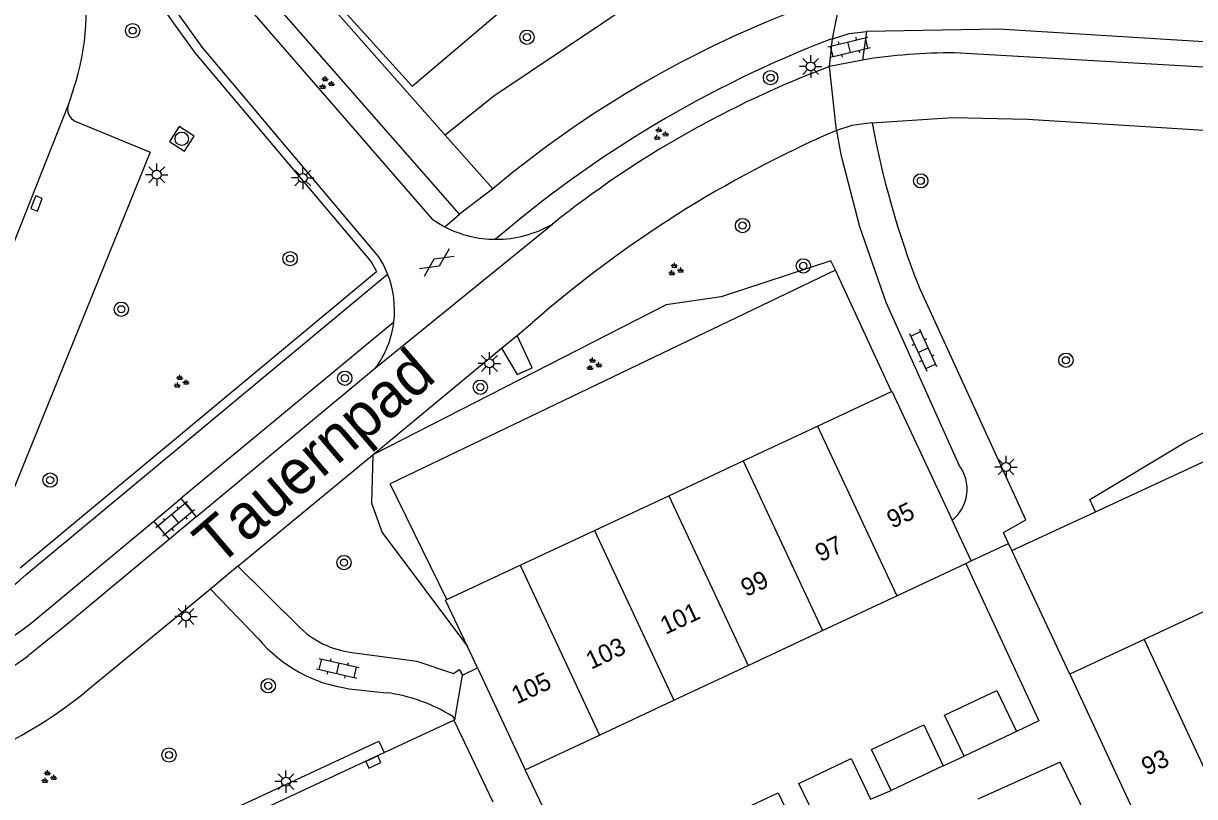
# Model space of a CAD drawing. Extents: x 132994 to 136000, y 393499 to 395512.
# Drawn here: x 134254.9 to 134320.4, y 394360 to 394403.2 of the extents above; entities that cross this region are included whole.
import ezdxf

# ---------------------------------------------------------------- set-up
doc = ezdxf.new("R2010")
doc.units = 0
for name, color, linetype in [('gg-afsc-erfafscheiding', 7, 'Continuous'), ('gg-afsc-muur', 7, 'Continuous'), ('gg-anno-huisnummerreeks BGT', 7, 'Continuous'), ('gg-anno-openbare ruimte label', 7, 'Continuous'), ('gg-bbg-bijgebouw', 7, 'Continuous'), ('gg-bbg-hoofdgebouw', 7, 'Continuous'), ('gg-bbg-tussenscheiding', 7, 'Continuous'), ('gg-knt-verharding', 7, 'Continuous'), ('gg-knt-verharding nz', 7, 'Continuous'), ('gt-grn-groengrens', 7, 'Continuous'), ('gt-grn-weggrens', 7, 'Continuous'), ('gt-symb-boom', 7, 'Continuous'), ('gt-symb-gesloten verharding', 7, 'Continuous'), ('gt-symb-groenvak', 7, 'Continuous'), ('gt-symb-klinker verharding', 7, 'Continuous'), ('gt-symb-kolk', 7, 'Continuous'), ('gt-symb-lichtmast', 7, 'Continuous'), ('gt-symb-rioolschacht', 7, 'Continuous')]:
    doc.layers.add(name, color=color, linetype=linetype)

# ---------------------------------------------------------------- blocks, each defined once
blk = doc.blocks.new('gt0-LMAST')
at = {"layer": 'gt-symb-lichtmast'}
for p, q in [((-0.182, 0.173), (-0.447, 0.438)), ((-0.005, 0.246), (-0.005, 0.621)), ((0.172, 0.173), (0.437, 0.438)), ((-0.255, -0.004), (-0.63, -0.004)), ((-0.182, -0.181), (-0.447, -0.446)), ((-0.005, -0.254), (-0.005, -0.629)), ((0.437, -0.446), (0.172, -0.181)), ((0.245, -0.004), (0.62, -0.004))]:
    blk.add_line(p, q, dxfattribs=at)
blk.add_circle((-0.005, -0.004), 0.25, dxfattribs=at)
blk = doc.blocks.new('gt0-RS')
at = {"layer": 'gt-symb-rioolschacht'}
blk.add_lwpolyline([(-0.5, -0.5), (0.5, -0.5), (0.5, 0.5), (-0.5, 0.5)], close=True, dxfattribs=at)
blk.add_circle((0, 0), 0.375, dxfattribs=at)
blk = doc.blocks.new('gt0-GRVAK')
at = {"layer": 'gt-symb-groenvak'}
for p, q in [((-0.11, 0.189), (-0.228, 0.24)), ((-0.182, 0.153), (0.088, 0.153)), ((-0.091, 0.211), (-0.156, 0.322)), ((-0.047, 0.214), (-0.047, 0.393)), ((-0.004, 0.211), (0.061, 0.322)), ((0.015, 0.189), (0.133, 0.24)), ((0.262, -0.052), (0.197, 0.059)), ((0.305, -0.049), (0.305, 0.13)), ((0.349, -0.052), (0.414, 0.059)), ((-0.245, -0.228), (-0.363, -0.177)), ((-0.318, -0.264), (-0.047, -0.264)), ((-0.226, -0.206), (-0.291, -0.095)), ((-0.183, -0.203), (-0.183, -0.024)), ((-0.139, -0.206), (-0.074, -0.095)), ((-0.12, -0.228), (-0.002, -0.177)), ((0.243, -0.074), (0.125, -0.023)), ((0.17, -0.11), (0.441, -0.11)), ((0.368, -0.074), (0.486, -0.023))]:
    blk.add_line(p, q, dxfattribs=at)
blk = doc.blocks.new('gt0-KL1')
at = {"layer": 'gt-symb-klinker verharding'}
for p, q in [((-1.15, 0.3), (1.15, 0.3)), ((-1, -0.3), (-1, 0.3)), ((-0.5, 0.3), (-0.5, 0.45)), ((0, -0.3), (0, 0.3)), ((0.5, 0.3), (0.5, 0.45)), ((1, -0.3), (1, 0.3)), ((-1.15, -0.3), (1.15, -0.3)), ((-0.5, -0.45), (-0.5, -0.3)), ((0.5, -0.45), (0.5, -0.3))]:
    blk.add_line(p, q, dxfattribs=at)
blk = doc.blocks.new('gt0-BOOM')
at = {"layer": 'gt-symb-boom'}
for radius in [0.4, 0.2]:
    blk.add_circle((0, 0), radius, dxfattribs=at)
blk = doc.blocks.new('gt0-KOLK')
at = {"layer": 'gt-symb-kolk'}
blk.add_lwpolyline([(0, 0), (0.375, 0), (0.375, 0.4), (-0.375, 0.4), (-0.375, 0), (0, 0)], dxfattribs=at)
blk = doc.blocks.new('gt0-GESVH1')
at = {"layer": 'gt-symb-gesloten verharding'}
for p, q in [((-0.992, -0.261), (0.008, 0.239)), ((0.008, -0.261), (-0.992, 0.239)), ((0.008, 0.239), (1.008, -0.261)), ((1.008, 0.239), (0.008, -0.261))]:
    blk.add_line(p, q, dxfattribs=at)

msp = doc.modelspace()

# ---------------------------------------------------------------- linework, layer by layer
at = {"layer": 'gg-afsc-erfafscheiding'}
for p, q in [((134300.303, 394389.378), (134275.437, 394377.43)), ((134303.445, 394382.603), (134300.303, 394389.378)), ((134278.604, 394370.975), (134275.437, 394377.43)), ((134310.165, 394373.706), (134314.845, 394375.879))]:
    msp.add_line(p, q, dxfattribs=at)
for points in [[(134272.316, 394404.437), (134276.659, 394399.655), (134297.28, 394417.144)], [(134314.845, 394375.879), (134334.784, 394385.135), (134334.913, 394384.858)]]:
    msp.add_lwpolyline(points, dxfattribs=at)
at = {"layer": 'gg-afsc-muur'}
for p, q in [((134307.592, 394372.986), (134311.68, 394364.19)), ((134286.06, 394354.99), (134282.97, 394361.46))]:
    msp.add_line(p, q, dxfattribs=at)
at = {"layer": 'gg-bbg-bijgebouw'}
for p, q in [((134310.42, 394363.61), (134307.5, 394362.22)), ((134306.33, 394361.69), (134303.42, 394360.31))]:
    msp.add_line(p, q, dxfattribs=at)
for points in [[(134307.5, 394362.22), (134306.41, 394364.51), (134309.33, 394365.89), (134310.42, 394363.61)], [(134303.42, 394360.31), (134302.33, 394362.59), (134305.24, 394363.98), (134306.33, 394361.69)], [(134299.36, 394358.42), (134298.27, 394360.7), (134301.18, 394362.1), (134302.27, 394359.82)], [(134295.28, 394356.52), (134294.2, 394358.81), (134297.11, 394360.18), (134298.19, 394357.9)]]:
    msp.add_lwpolyline(points, dxfattribs=at)
at = {"layer": 'gg-bbg-hoofdgebouw'}
for p, q in [((134299.305, 394380.665), (134303.445, 394382.603)), ((134295.15, 394378.72), (134299.305, 394380.665)), ((134290.995, 394376.775), (134295.15, 394378.72)), ((134286.84, 394374.83), (134290.995, 394376.775)), ((134307.9, 394373.13), (134306.838, 394375.398)), ((134282.685, 394372.885), (134286.84, 394374.83)), ((134278.604, 394370.975), (134282.685, 394372.885)), ((134303.743, 394371.184), (134307.592, 394372.986)), ((134307.592, 394372.986), (134307.9, 394373.13)), ((134299.588, 394369.239), (134303.743, 394371.184)), ((134321.712, 394370.67), (134317.555, 394368.734)), ((134295.433, 394367.294), (134299.588, 394369.239)), ((134317.555, 394368.734), (134313.4, 394366.8)), ((134280.304, 394367.152), (134279.742, 394368.351)), ((134291.278, 394365.349), (134295.433, 394367.294)), ((134280.304, 394367.152), (134282.97, 394361.46)), ((134313.4, 394366.8), (134317.81, 394357.31)), ((134287.123, 394363.404), (134291.278, 394365.349)), ((134282.97, 394361.46), (134287.123, 394363.404))]:
    msp.add_line(p, q, dxfattribs=at)
for points in [[(134303.445, 394382.603), (134303.46, 394382.61), (134306.838, 394375.398)], [(134279.742, 394368.351), (134278.53, 394370.94), (134278.604, 394370.975)]]:
    msp.add_lwpolyline(points, dxfattribs=at)
at = {"layer": 'gg-bbg-tussenscheiding'}
for p, q in [((134299.305, 394380.665), (134303.743, 394371.184)), ((134295.15, 394378.72), (134299.588, 394369.239)), ((134290.995, 394376.775), (134295.433, 394367.294)), ((134286.84, 394374.83), (134291.278, 394365.349)), ((134282.685, 394372.885), (134287.123, 394363.404)), ((134317.555, 394368.734), (134321.971, 394359.247))]:
    msp.add_line(p, q, dxfattribs=at)
at = {"layer": 'gg-knt-verharding'}
for p, q in [((134271.379, 394404.983), (134278.511, 394396.909)), ((134302.048, 394402.711), (134301.813, 394401.11)), ((134299.969, 394400.752), (134300.137, 394402.298)), ((134300.049, 394402.285), (134300.137, 394402.298)), ((134353.406, 394398.824), (134306.968, 394401.51)), ((134301.813, 394401.11), (134299.969, 394400.752)), ((134257.741, 394399.501), (134257.46, 394398.649)), ((134278.511, 394396.909), (134281.16, 394393.91)), ((134278.489, 394391.791), (134279.3, 394392.501)), ((134274.613, 394383.911), (134284.494, 394391.95)), ((134255.09, 394372.37), (134275.288, 394389.151)), ((134275.633, 394386.462), (134263.742, 394376.61)), ((134282.521, 394385.729), (134283.383, 394386.442)), ((134274.454, 394379.059), (134281.648, 394385.007)), ((134264.597, 394375.598), (134274.613, 394383.911)), ((134266.92, 394372.83), (134274.454, 394379.059)), ((134262.231, 394375.36), (134263.742, 394376.61)), ((134263.742, 394376.61), (134264.597, 394375.598)), ((134255.379, 394369.658), (134262.231, 394375.36)), ((134263.098, 394374.35), (134262.231, 394375.36)), ((134264.597, 394375.598), (134263.098, 394374.35)), ((134307.9, 394373.13), (134309.979, 394374.103)), ((134310.165, 394373.706), (134309.979, 394374.103)), ((134313.4, 394366.8), (134310.165, 394373.706)), ((134266.92, 394372.83), (134265.4, 394371.56)), ((134266.92, 394372.83), (134270.27, 394369.52)), ((134265.4, 394371.56), (134258.357, 394365.768)), ((134265.4, 394371.56), (134268.05, 394368.79)), ((134279.05, 394364.26), (134279.47, 394366.74)), ((134279.47, 394366.74), (134280.304, 394367.152)), ((134273.149, 394365.99), (134275.21, 394365.77)), ((134275.093, 394362.419), (134278.988, 394364.231)), ((134278.929, 394364.44), (134279.05, 394364.26)), ((134278.988, 394364.231), (134279.05, 394364.26)), ((134278.988, 394364.231), (134281.163, 394359.674)), ((134311.68, 394364.19), (134310.42, 394363.61)), ((134306.33, 394361.69), (134307.5, 394362.22)), ((134302.27, 394359.82), (134303.42, 394360.31))]:
    msp.add_line(p, q, dxfattribs=at)
for points in [[(134279.3, 394392.501), (134263.16, 394410.932), (134263.051, 394410.825)], [(134263.051, 394410.825), (134267.217, 394404.374), (134277.771, 394392.225), (134278.123, 394391.996), (134278.489, 394391.791)], [(134261.061, 394407.296), (134263.729, 394403.465), (134264.934, 394401.808), (134274.779, 394390.126), (134275.058, 394389.651), (134275.288, 394389.151)], [(134300.137, 394402.298), (134301.075, 394402.589), (134302.048, 394402.711)], [(134353.404, 394400.118), (134309.438, 394402.84), (134302.048, 394402.711)], [(134257.86, 394397.67), (134262.03, 394395.97), (134251.69, 394370.51), (134247.79, 394372.1)], [(134302.35, 394397.608), (134301.22, 394397.461), (134300.37, 394397.18)], [(134302.35, 394397.608), (134306.86, 394397.9), (134311.03, 394397.81), (134353.55, 394395.17)], [(134300.37, 394397.18), (134300.61, 394395.83), (134301.66, 394391.82), (134303.13, 394387.59), (134307.21, 394378.489)], [(134309.979, 394374.103), (134309.69, 394374.72), (134310.94, 394375.42), (134304.96, 394388.47)], [(134281.648, 394385.007), (134282.524, 394383.55), (134283.364, 394383.914), (134282.521, 394385.729)], [(134263.098, 394374.35), (134257.339, 394369.553), (134255.228, 394367.85)], [(134273.299, 394368.02), (134276.92, 394367.53), (134278.96, 394366.84), (134279.29, 394367.06), (134279.47, 394366.74)], [(134264.919, 394352.189), (134264.77, 394352.91), (134262.91, 394356.75), (134275.093, 394362.419)], [(134313.597, 394348.167), (134313.664, 394348.396), (134318.39, 394350.671), (134317.355, 394352.686), (134312.863, 394361.892), (134308.258, 394359.829)]]:
    msp.add_lwpolyline(points, dxfattribs=at)
for centre, radius, start, end in [((134244.958, 394403.828), 13.495, 341.29993, 11.94923), ((134319.512, 394348.24), 59.637, 108.4408, 130.02229), ((134323.29, 394342.094), 64.522, 111.11214, 130.58028), ((134306.773, 394370.61), 30.901, 89.63784, 99.23606), ((134320.23, 394347.126), 57.325, 110.69762, 128.56381), ((134258.188, 394398.375), 0.778, 159.41748, 245.03042), ((134352.543, 394407.002), 51.064, 190.60113, 201.27973), ((134326.011, 394337.812), 64.668, 113.35936, 131.2371), ((134281.345, 394397.329), 6.232, 242.72052, 269.74153), ((134281.348, 394397.333), 6.235, 269.7182, 300.30621), ((134270.208, 394387.133), 5.466, 352.95368, 21.66859), ((134270.244, 394387.137), 5.431, 323.55515, 352.85752), ((134305.429, 394377.135), 2.237, 309.03576, 37.23922), ((134241.117, 394387.916), 20.903, 271.44187, 311.94922), ((134240.917, 394388.308), 23.6, 271.03798, 307.78997), ((134273.878, 394372.997), 5.011, 223.94435, 263.36523), ((134274.26, 394374.056), 8.142, 220.2963, 262.15892), ((134243.273, 394383.705), 19.857, 274.33086, 307.01527), ((134241.86, 394386.396), 26.413, 272.0832, 308.65097), ((134273.932, 394356.333), 9.523, 58.35325, 82.29031)]:
    msp.add_arc(centre, radius, start, end, dxfattribs=at)
at = {"layer": 'gg-knt-verharding nz'}
for p, q in [((134257.46, 394398.649), (134246.788, 394371.72)), ((134281.648, 394385.007), (134282.521, 394385.729))]:
    msp.add_line(p, q, dxfattribs=at)
at = {"layer": 'gt-grn-groengrens'}
msp.add_line((134254.756, 394372.742), (134274.673, 394389.29), dxfattribs=at)
for points in [[(134299.236, 394415.259), (134297.666, 394412.234), (134295.821, 394409.611), (134294.655, 394408.446), (134289.228, 394404.457), (134281.214, 394399.088), (134278.511, 394396.909)], [(134261.061, 394407.296), (134260.651, 394407.01), (134263.322, 394403.175), (134264.54, 394401.499), (134274.369, 394389.836), (134274.614, 394389.419), (134274.673, 394389.29)], [(134300.303, 394389.378), (134300.059, 394389.891), (134293.927, 394387.887), (134290.853, 394387.43), (134274.454, 394379.059)], [(134314.845, 394375.879), (134314.527, 394376.563), (134319.887, 394379.774), (134326.673, 394383.228), (134334.797, 394386.52), (134336.312, 394385.969), (134338.845, 394380.449), (134337.328, 394379.734)], [(134274.454, 394379.059), (134274.383, 394376.364), (134274.981, 394374.709), (134279.742, 394368.351)], [(134264.21, 394352.162), (134264.102, 394352.683), (134261.97, 394357.085), (134274.797, 394363.053), (134275.093, 394362.419)]]:
    msp.add_lwpolyline(points, dxfattribs=at)
at = {"layer": 'gt-grn-weggrens'}
for p, q in [((134300.137, 394402.298), (134300.647, 394404.815)), ((134300.37, 394397.18), (134299.969, 394400.752)), ((134281.16, 394393.91), (134279.3, 394392.501))]:
    msp.add_line(p, q, dxfattribs=at)

# ---------------------------------------------------------------- block references
at = {"layer": 'gt-symb-boom'}
for p in [(134261.044, 394402.753), (134283.073, 394402.386), (134296.682, 394400.124), (134305.074, 394394.363), (134295.119, 394391.865), (134269.843, 394390.017), (134298.511, 394389.613), (134260.412, 394387.189), (134313.185, 394384.34), (134272.897, 394383.338), (134280.47, 394382.835), (134256.433, 394377.645), (134272.853, 394373.037), (134268.62, 394366.154), (134263.075, 394362.288)]:
    msp.add_blockref('gt0-BOOM', p, dxfattribs=at)
at = {"layer": 'gt-symb-gesloten verharding', "rotation": 33.83302869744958}
msp.add_blockref('gt0-GESVH1', (134278.022, 394389.81), dxfattribs=at)
at = {"layer": 'gt-symb-groenvak'}
for p in [(134271.849, 394399.809), (134291.358, 394389.393), (134286.788, 394384.098), (134263.725, 394383.125), (134256.331, 394361.041)]:
    msp.add_blockref('gt0-GRVAK', p, dxfattribs=at)
at = {"layer": 'gt-symb-groenvak', "rotation": 5.625060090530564}
msp.add_blockref('gt0-GRVAK', (134290.517, 394396.969), dxfattribs=at)
at = {"layer": 'gt-symb-klinker verharding'}
for p, rotation in [((134301.078, 394401.831), 13.591560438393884), ((134305.206, 394384.907), -65.35690478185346), ((134263.42, 394375.48), -140.19442890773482), ((134272.512, 394367.137), -13.007504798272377)]:
    msp.add_blockref('gt0-KL1', p, dxfattribs=dict(at, rotation=rotation))
at = {"layer": 'gt-symb-kolk'}
for p, rotation in [((134255.487, 394393.169), -111.71629047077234), ((134274.407, 394362.077), -155.3569047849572)]:
    msp.add_blockref('gt0-KOLK', p, dxfattribs=dict(at, rotation=rotation))
at = {"layer": 'gt-symb-lichtmast'}
for p in [(134298.932, 394400.755), (134262.397, 394394.706), (134270.554, 394394.526), (134280.982, 394384.165), (134309.843, 394378.38), (134264.025, 394370.032), (134269.613, 394360.807)]:
    msp.add_blockref('gt0-LMAST', p, dxfattribs=at)
at = {"layer": 'gt-symb-rioolschacht', "rotation": -122.95900987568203}
msp.add_blockref('gt0-RS', (134263.785, 394396.712), dxfattribs=at)

# ---------------------------------------------------------------- texts
at = {"layer": 'gg-anno-huisnummerreeks BGT'}
for s, rotation, p in [('95', 25.1, (134303.48, 394374.925)), ('97', 25.1, (134299.478, 394373.051)), ('99', 25.1, (134295.323, 394371.106)), ('101', 25.1, (134290.816, 394368.997)), ('103', 25.1, (134286.662, 394367.052)), ('105', 25.1, (134282.508, 394365.108)), ('93', 25, (134317.702, 394361.12))]:
    msp.add_text(s, height=1, rotation=rotation, dxfattribs=at).set_placement(p)
at = {"layer": 'gg-anno-openbare ruimte label'}
msp.add_text('Tauernpad', height=2.5, rotation=40.6, dxfattribs=at).set_placement((134265.82, 394372.759))

doc.saveas('drawing.dxf')
